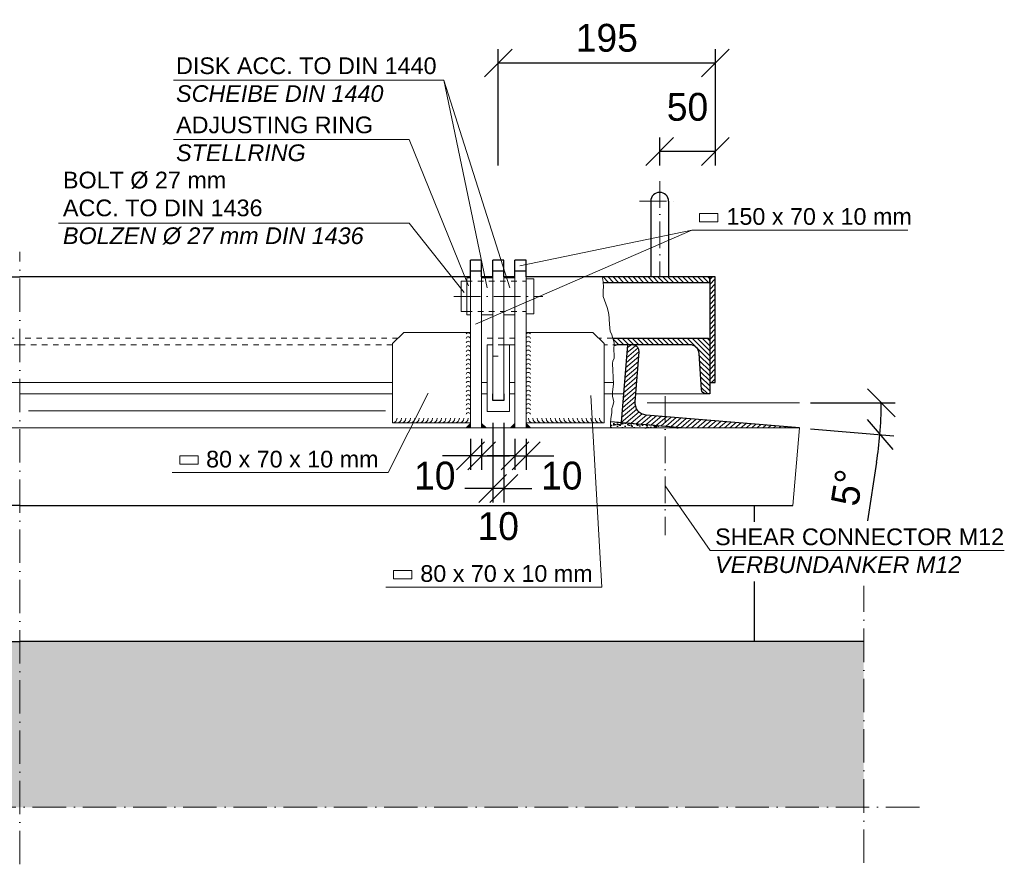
# Model space of a CAD drawing. Header units: millimetres. Extents: x 58700 to 76644, y 972 to 11123.
# Tile 263 of 263: x 71231 to 72116, y 8642 to 9401. Entities that reach past the tile are written whole.
import ezdxf

# ---------------------------------------------------------------- set-up
doc = ezdxf.new("R2010")
doc.units = ezdxf.units.MM
doc.linetypes.add('ACAD_ISO10W100', pattern=[18, 12, -3, 0, -3])
doc.linetypes.add('JIS_02_1.0', pattern=[2, 1, -1])
doc.layers.add('Bemaßung', color=7, linetype='Continuous', lineweight=13)
doc.layers.add('Beschriftung', color=7, linetype='Continuous', lineweight=15)
doc.styles.add('LBB3.5M1000', font='isocp.shx', dxfattribs={"height": 3.5})
doc.dimstyles.new('DIN', dxfattribs={"dimtxt": 2.5, "dimasz": 2.5, "dimexe": 1.25, "dimexo": 0.625, "dimtad": 1, "dimtih": 1, "dimdec": 4, "dimdsep": 46, "dimlunit": 6, "dimtxsty": 'Standard', "dimcen": 2.5, "dimadec": 0, "dimazin": 0, "dimtfac": 1, "dimtdec": 4, "dimtmove": 0, "dimatfit": 3, "dimfxl": 0, "dimtvp": 1, "dimtolj": 1, "dimtzin": 0, "dimarcsym": 0})

# ---------------------------------------------------------------- blocks, each defined once
blk = doc.blocks.new('_Oblique')
at = {"color": 0, "linetype": 'ByBlock', "lineweight": -2}
blk.add_line((-0.5, -0.5), (0.5, 0.5), dxfattribs=at)
blk = doc.blocks.new('*D28')
at = {"layer": 'Bemaßung', "color": 0, "lineweight": -2, "transparency": 16777216}
for p, q in [((71806.01, 9269.67), (71806.01, 9294.7)), ((71856.01, 9269.67), (71856.01, 9294.7)), ((71856.01, 9282.2), (71806.01, 9282.2))]:
    blk.add_line(p, q, dxfattribs=at)
at = {"layer": 'DEFPOINTS', "color": 0, "transparency": 16777216}
for p in [(71806.01, 9282.2), (71806.01, 9169.67), (71856.01, 9169.67)]:
    blk.add_point(p, dxfattribs=at)
at = {"layer": 'Bemaßung', "color": 0, "lineweight": -2, "transparency": 16777216, "xscale": 25, "yscale": 25, "zscale": 25, "rotation": 180}
blk.add_blockref('_Oblique', (71806.01, 9282.2), dxfattribs=at)
at = {"layer": 'Bemaßung', "color": 0, "lineweight": -2, "transparency": 16777216, "xscale": 25, "yscale": 25, "zscale": 25}
blk.add_blockref('_Oblique', (71856.01, 9282.2), dxfattribs=at)
at = {"layer": 'Bemaßung', "color": 0, "transparency": 16777216, "insert": (71831.01, 9322.2), "char_height": 25, "attachment_point": 5}
blk.add_mtext('\\A1;50', dxfattribs=at)
blk = doc.blocks.new('*D29')
at = {"layer": 'Bemaßung', "color": 0, "lineweight": -2, "transparency": 16777216}
for p, q in [((71661.01, 9269.67), (71661.01, 9374.23)), ((71856.01, 9269.67), (71856.01, 9374.23)), ((71856.01, 9361.73), (71661.01, 9361.73))]:
    blk.add_line(p, q, dxfattribs=at)
at = {"layer": 'DEFPOINTS', "color": 0, "transparency": 16777216}
for p in [(71661.01, 9361.73), (71661.01, 9169.67), (71856.01, 9169.67)]:
    blk.add_point(p, dxfattribs=at)
at = {"layer": 'Bemaßung', "color": 0, "lineweight": -2, "transparency": 16777216, "xscale": 25, "yscale": 25, "zscale": 25, "rotation": 180}
blk.add_blockref('_Oblique', (71661.01, 9361.73), dxfattribs=at)
at = {"layer": 'Bemaßung', "color": 0, "lineweight": -2, "transparency": 16777216, "xscale": 25, "yscale": 25, "zscale": 25}
blk.add_blockref('_Oblique', (71856.01, 9361.73), dxfattribs=at)
at = {"layer": 'Bemaßung', "color": 0, "transparency": 16777216, "insert": (71758.51, 9384.23), "char_height": 25, "attachment_point": 5}
blk.add_mtext('\\A1;195', dxfattribs=at)
blk = doc.blocks.new('*D30')
at = {"layer": 'Bemaßung', "color": 0, "lineweight": -2, "transparency": 16777216}
for p, q in [((71636.01, 9024.12), (71636.01, 8996.39)), ((71646.01, 9024.12), (71646.01, 8996.39)), ((71636.01, 9008.89), (71611.01, 9008.89)), ((71646.01, 9008.89), (71636.01, 9008.89)), ((71646.01, 9008.89), (71671.01, 9008.89))]:
    blk.add_line(p, q, dxfattribs=at)
at = {"layer": 'DEFPOINTS', "color": 0, "transparency": 16777216}
for p in [(71636.01, 9034.12), (71646.01, 9034.12), (71636.01, 9008.89)]:
    blk.add_point(p, dxfattribs=at)
at = {"layer": 'Bemaßung', "color": 0, "lineweight": -2, "transparency": 16777216, "xscale": 25, "yscale": 25, "zscale": 25}
blk.add_blockref('_Oblique', (71636.01, 9008.89), dxfattribs=at)
at = {"layer": 'Bemaßung', "color": 0, "lineweight": -2, "transparency": 16777216, "xscale": 25, "yscale": 25, "zscale": 25, "rotation": 180}
blk.add_blockref('_Oblique', (71646.01, 9008.89), dxfattribs=at)
at = {"layer": 'Bemaßung', "color": 0, "transparency": 16777216, "insert": (71603.96, 8991.03), "char_height": 25, "attachment_point": 5}
blk.add_mtext('\\A1;10', dxfattribs=at)
blk = doc.blocks.new('*D31')
at = {"layer": 'Bemaßung', "color": 0, "lineweight": -2, "transparency": 16777216}
for p, q in [((71656.01, 9038.7), (71656.01, 8967.13)), ((71666.01, 9038.7), (71666.01, 8967.13)), ((71656.01, 8979.63), (71631.01, 8979.63)), ((71666.01, 8979.63), (71656.01, 8979.63)), ((71666.01, 8979.63), (71691.01, 8979.63))]:
    blk.add_line(p, q, dxfattribs=at)
at = {"layer": 'DEFPOINTS', "color": 0, "transparency": 16777216}
for p in [(71656.01, 9048.7), (71666.01, 9048.7), (71656.01, 8979.63)]:
    blk.add_point(p, dxfattribs=at)
at = {"layer": 'Bemaßung', "color": 0, "lineweight": -2, "transparency": 16777216, "xscale": 25, "yscale": 25, "zscale": 25}
blk.add_blockref('_Oblique', (71656.01, 8979.63), dxfattribs=at)
at = {"layer": 'Bemaßung', "color": 0, "lineweight": -2, "transparency": 16777216, "xscale": 25, "yscale": 25, "zscale": 25, "rotation": 180}
blk.add_blockref('_Oblique', (71666.01, 8979.63), dxfattribs=at)
at = {"layer": 'Bemaßung', "color": 0, "transparency": 16777216, "insert": (71661.01, 8945.69), "char_height": 25, "attachment_point": 5}
blk.add_mtext('\\A1;10', dxfattribs=at)
blk = doc.blocks.new('*D32')
at = {"layer": 'Bemaßung', "color": 0, "lineweight": -2, "transparency": 16777216}
for p, q in [((71676.01, 9024.12), (71676.01, 8996.39)), ((71686.01, 9024.12), (71686.01, 8996.39)), ((71676.01, 9008.89), (71651.01, 9008.89)), ((71676.01, 9008.89), (71686.01, 9008.89)), ((71686.01, 9008.89), (71711.01, 9008.89))]:
    blk.add_line(p, q, dxfattribs=at)
at = {"layer": 'DEFPOINTS', "color": 0, "transparency": 16777216}
for p in [(71676.01, 9034.12), (71686.01, 9034.12), (71686.01, 9008.89)]:
    blk.add_point(p, dxfattribs=at)
at = {"layer": 'Bemaßung', "color": 0, "lineweight": -2, "transparency": 16777216, "xscale": 25, "yscale": 25, "zscale": 25}
blk.add_blockref('_Oblique', (71676.01, 9008.89), dxfattribs=at)
at = {"layer": 'Bemaßung', "color": 0, "lineweight": -2, "transparency": 16777216, "xscale": 25, "yscale": 25, "zscale": 25, "rotation": 180}
blk.add_blockref('_Oblique', (71686.01, 9008.89), dxfattribs=at)
at = {"layer": 'Bemaßung', "color": 0, "transparency": 16777216, "insert": (71718.05, 8991.03), "char_height": 25, "attachment_point": 5}
blk.add_mtext('\\A1;10', dxfattribs=at)
blk = doc.blocks.new('*D39')
at = {"layer": 'Bemaßung', "color": 0, "lineweight": -2, "transparency": 16777216}
for p, q in [((71941.51, 9056.55), (72017.6, 9056.55)), ((71941.47, 9033.29), (72016.38, 9027.05)), ((72000.94, 9003.27), (71992.64, 8950.58))]:
    blk.add_line(p, q, dxfattribs=at)
for start, end in [(355.23636, 0), (351.05527, 355.23636)]:
    blk.add_arc((71662.44, 9056.55), 342.66, start, end, dxfattribs=at)
at = {"layer": 'DEFPOINTS', "color": 0, "transparency": 16777216}
for p in [(71794.9, 9056.55), (71931.51, 9056.55), (71793.98, 9045.58), (72004.97, 9047.05), (71931.51, 9034.12)]:
    blk.add_point(p, dxfattribs=at)
at = {"layer": 'Bemaßung', "color": 0, "lineweight": -2, "transparency": 16777216, "xscale": 25, "yscale": 25, "zscale": 25}
for p, rotation in [((72005.1, 9056.55), 90.00000000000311), ((72003.92, 9028.09), 265.2363583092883)]:
    blk.add_blockref('_Oblique', p, dxfattribs=dict(at, rotation=rotation))
at = {"layer": 'Bemaßung', "color": 0, "transparency": 16777216, "insert": (71974.56, 8980.42), "char_height": 25, "attachment_point": 5, "rotation": 81.05527}
blk.add_mtext('\\A1;5°', dxfattribs=at)

msp = doc.modelspace()

# ---------------------------------------------------------------- hatches: boundary and pattern name
at = {"lineweight": 9}
h = msp.add_hatch(dxfattribs=at)
h.set_pattern_fill('ANSI31', color=256, angle=90)
h.set_pattern_definition([(135, (165493.0138, 62883.0748), (-2.24506403, -2.24506403), [])])
h.paths.add_polyline_path([(71754.30062, 9169.67388), (71754.87092, 9167.2034), (71755.38093, 9164.9095), (71755.39566, 9164.67388), (71851.00713, 9164.67388), (71851.00713, 9169.67388)])
h = msp.add_hatch(dxfattribs=at)
h.set_pattern_fill('ANSI31', color=256)
h.set_pattern_definition([(45, (165493.0138, 62883.0748), (-2.24506403, 2.24506403), [])])
h.paths.add_polyline_path([(71851.00713, 9074.69785), (71856.00713, 9074.69785), (71856.00713, 9169.67388), (71851.00713, 9169.67388)])
h = msp.add_hatch(dxfattribs=at)
h.set_pattern_fill('ANSI31', color=256, angle=90)
h.set_pattern_definition([(135, (164649.871, 63607.5386), (-2.24506403, -2.24506403), [])])
edge = h.paths.add_edge_path()
edge.add_line((71765.06973, 9110.36548), (71764.96627, 9107.67591))
edge.add_arc((71769.00713, 9100.19785), 8.5, 90, 118.3850455, ccw=False)
edge.add_line((71769.00713, 9108.69785), (71833.00713, 9108.69785))
edge.add_arc((71833.00713, 9100.19785), 8.5, 3.62852967, 90, ccw=False)
edge.add_line((71841.49009, 9100.73579), (71843.52296, 9068.67887))
edge.add_arc((71847.76444, 9068.94785), 4.25, 183.62852967, 270)
edge.add_line((71847.76444, 9064.69785), (71851.00713, 9064.69785))
edge.add_line((71851.00713, 9064.69785), (71851.00713, 9112.14785))
edge.add_arc((71848.45713, 9112.14785), 2.55, 0, 90)
edge.add_line((71848.45713, 9114.69785), (71763.87412, 9114.69785))
edge.add_line((71763.87412, 9114.69785), (71765.06973, 9110.36548))
h = msp.add_hatch(dxfattribs=at)
h.set_pattern_fill('ANSI31', color=256, angle=-4.76364169)
h.set_pattern_definition([(40.2363583, (167268.0222, 55838.872), (-2.05086662, 2.42375146), [])])
edge = h.paths.add_edge_path()
edge.add_line((71829.15221, 9034.123), (71931.50576, 9034.123))
edge.add_line((71931.50576, 9034.123), (71793.98245, 9045.58328))
edge.add_arc((71794.89595, 9056.54528), 11, 175.23635831, 265.23635831, ccw=False)
edge.add_line((71783.93394, 9057.45878), (71787.67099, 9102.30334))
edge.add_arc((71782.18999, 9102.76009), 5.5, 355.23635831, 445.23635831)
edge.add_line((71782.64674, 9108.2411), (71777.16574, 9108.69785))
edge.add_line((71777.16574, 9108.69785), (71771.35255, 9038.93964))
edge.add_line((71771.35255, 9038.93964), (71829.15221, 9034.123))
h = msp.add_hatch(color=256, dxfattribs=at)
h.dxf.hatch_style = 1
h.paths.add_polyline_path([(71632.00713, 9034.123), (71636.00713, 9034.123), (71636.00713, 9038.123)])
h = msp.add_hatch(color=256, dxfattribs=at)
h.dxf.hatch_style = 1
h.paths.add_polyline_path([(71650.00713, 9034.123), (71646.00713, 9034.123), (71646.00713, 9038.123)])
h = msp.add_hatch(color=256, dxfattribs=at)
h.dxf.hatch_style = 1
h.paths.add_polyline_path([(71672.00713, 9034.123), (71676.00713, 9034.123), (71676.00713, 9038.123)])
h = msp.add_hatch(color=256, dxfattribs=at)
h.dxf.hatch_style = 1
h.paths.add_polyline_path([(71690.00713, 9034.123), (71686.00713, 9034.123), (71686.00713, 9038.123)])
h = msp.add_hatch()
h.set_pattern_fill('AR-SAND', color=256, scale=0.1)
h.set_pattern_definition([(37.5, (164211.2853, 63599.476), (-0.16000313, 4.89413237), [0, -3.8608, 0, -4.318, 0, -4.1275]), (7.5, (164211.2853, 63599.476), (4.49523283, 7.168251), [0, -2.0828, 0, -3.4798, 0, -1.3335]), (327.5, (164208.161, 63599.476), (7.9099237, 0.01437185), [0, -1.27, 0, -4.572, 0, -5.969]), (317.5, (164208.161, 63599.476), (7.63556452, 2.22929323), [0, -0.635, 0, -2.9972, 0, -3.429])])
h.paths.add_polyline_path([(71761.70376, 9034.123), (71829.15221, 9034.123), (71761.80669, 9039.73513), (71761.70376, 9038.96332)])
at = {"lineweight": 13}
msp.add_hatch(color=254, dxfattribs=at).paths.add_polyline_path([(71989.34171, 8842.14009), (70472.67255, 8842.14009), (70472.67255, 8693.35833), (71989.34171, 8693.35833)])

# ---------------------------------------------------------------- linework, layer by layer
at = {"color": 0, "lineweight": 9}
for p, q in [((71369.29961, 9346.32437), (71611.99557, 9346.32437)), ((71611.99557, 9346.32437), (71671.31088, 9159.9277)), ((71611.99557, 9346.32437), (71651.13893, 9159.9277)), ((71369.29961, 9293.18696), (71580.786, 9293.18696)), ((71580.786, 9293.18696), (71634.16973, 9161.52454)), ((71265.82761, 9217.77283), (71580.786, 9217.77283)), ((71580.786, 9217.77283), (71630.28042, 9155.4943)), ((71834.8996, 9211.59739), (71640.47834, 9127.29003)), ((71834.8996, 9211.59739), (71680.37885, 9179.7335)), ((71834.8996, 9211.59739), (72029.04192, 9211.59739)), ((71562.10475, 8993.8604), (71597.85685, 9065.14936)), ((71753.98417, 8890.94922), (71744.18678, 9063.1034)), ((71367.96244, 8993.8604), (71562.10475, 8993.8604)), ((71851.26489, 8924.01121), (71811.00713, 8982.11488)), ((71851.26489, 8924.01121), (72115.63759, 8924.01121)), ((71559.84185, 8890.94922), (71753.98417, 8890.94922))]:
    msp.add_line(p, q, dxfattribs=at)
at = {"linetype": 'ACAD_ISO10W100', "lineweight": 18, "ltscale": 2}
for p, q in [((71806.00713, 9255.58472), (71806.00713, 9169.67388)), ((71788.00713, 9237.58472), (71824.00713, 9237.58472)), ((71621.00713, 9152.19785), (71701.00713, 9152.19785)), ((71811.00713, 9062.57221), (71811.00713, 8937.68809))]:
    msp.add_line(p, q, dxfattribs=at)
for p, q in [((71798.00713, 9237.58472), (71798.00713, 9169.67388)), ((71814.00713, 9237.58472), (71814.00713, 9169.67388)), ((71231.00713, 8964.3648), (70536.32168, 8964.3648)), ((71231.00713, 8964.3648), (71925.69258, 8964.3648)), ((71891.00713, 8964.3648), (71891.00713, 8949.76698)), ((71891.00713, 8896.25297), (71891.00713, 8842.14009)), ((70472.67255, 8842.14009), (71231.00713, 8842.14009)), ((71989.34171, 8842.14009), (71231.00713, 8842.14009))]:
    msp.add_line(p, q)
at = {"linetype": 'ACAD_ISO10W100', "lineweight": 18, "ltscale": 2.5}
for p, q in [((71231.00713, 8642.14009), (71231.00713, 9192.14009)), ((71989.34171, 8643.35833), (71989.34171, 8892.14009)), ((72039.34171, 8693.35833), (70422.67255, 8693.35833))]:
    msp.add_line(p, q, dxfattribs=at)
at = {"linetype": 'Continuous'}
for p, q in [((71646.00713, 9184.69785), (71636.00713, 9184.69785)), ((71636.00713, 9169.67388), (71636.00713, 9184.69785)), ((71646.00713, 9169.67388), (71646.00713, 9184.69785)), ((71666.00713, 9184.69785), (71656.00713, 9184.69785)), ((71656.00713, 9169.67388), (71656.00713, 9184.69785)), ((71666.00713, 9169.67388), (71666.00713, 9184.69785)), ((71686.00713, 9184.69785), (71676.00713, 9184.69785)), ((71676.00713, 9169.67388), (71676.00713, 9184.69785)), ((71686.00713, 9169.67388), (71686.00713, 9184.69785)), ((71646.00713, 9174.69785), (71636.00713, 9174.69785)), ((71666.00713, 9174.69785), (71656.00713, 9174.69785)), ((71686.00713, 9174.69785), (71676.00713, 9174.69785)), ((71656.00713, 9058.69785), (71656.00713, 9064.69785)), ((71666.00713, 9058.69785), (71656.00713, 9058.69785)), ((71666.00713, 9064.69785), (71666.00713, 9058.69785))]:
    msp.add_line(p, q, dxfattribs=at)
at = {"linetype": 'Continuous', "lineweight": 18, "ltscale": 5}
for p, q in [((71632.62121, 9165.69785), (71627.6573, 9165.69785)), ((71627.6573, 9138.69785), (71627.6573, 9165.69785)), ((71636.00713, 9119.69785), (71636.00713, 9169.67388)), ((71646.00713, 9169.67388), (71646.00713, 9119.69785)), ((71656.00713, 9169.67388), (71656.00713, 9119.69785)), ((71666.00713, 9119.69785), (71666.00713, 9169.67388)), ((71676.00713, 9169.67388), (71676.00713, 9119.69785)), ((71686.00713, 9119.69785), (71686.00713, 9169.67388)), ((71632.62121, 9138.69785), (71627.6573, 9138.69785)), ((71566.00713, 9109.69785), (71576.00713, 9119.69785)), ((71636.00713, 9119.69785), (71576.00713, 9119.69785)), ((71636.00713, 9119.69785), (71636.00713, 9034.123)), ((71646.00713, 9119.69785), (71646.00713, 9034.123)), ((71656.00713, 9064.69785), (71656.00713, 9119.69785)), ((71666.00713, 9119.69785), (71666.00713, 9064.69785)), ((71676.00713, 9119.69785), (71676.00713, 9034.123)), ((71686.00713, 9119.69785), (71746.00713, 9119.69785)), ((71686.00713, 9119.69785), (71686.00713, 9034.123)), ((71756.00713, 9109.69785), (71746.00713, 9119.69785)), ((71566.00713, 9109.69785), (71566.00713, 9038.66456)), ((71651.00713, 9108.69785), (71651.00713, 9064.69785)), ((71651.00713, 9108.69785), (71656.00713, 9108.69785)), ((71671.00713, 9108.69785), (71666.00713, 9108.69785)), ((71671.00713, 9064.69785), (71671.00713, 9108.69785)), ((71756.00713, 9109.69785), (71756.00713, 9038.66456)), ((70896.00713, 9074.69785), (71231.00713, 9074.69785)), ((71566.00713, 9074.69785), (71231.00713, 9074.69785)), ((71651.00713, 9074.69785), (71646.00713, 9074.69785)), ((71676.00713, 9074.69785), (71671.00713, 9074.69785)), ((71764.33363, 9074.69785), (71756.00713, 9074.69785)), ((71566.00713, 9064.69785), (71231.00713, 9064.69785)), ((71651.00713, 9064.69785), (71646.00713, 9064.69785)), ((71651.00713, 9064.69785), (71651.00713, 9048.69785)), ((71676.00713, 9064.69785), (71671.00713, 9064.69785)), ((71671.00713, 9048.69785), (71671.00713, 9064.69785)), ((71773.49907, 9064.69785), (71756.00713, 9064.69785)), ((71851.00713, 9064.69785), (71784.5372, 9064.69785)), ((71651.00713, 9048.69785), (71671.00713, 9048.69785)), ((71231.00713, 9034.123), (70530.5085, 9034.123)), ((71231.00713, 9034.123), (71931.50576, 9034.123)), ((71566.00713, 9038.66456), (71636.00713, 9038.66456)), ((71756.00713, 9038.66456), (71686.00713, 9038.66456)), ((71931.50576, 9034.123), (71925.69258, 8964.3648))]:
    msp.add_line(p, q, dxfattribs=at)
at = {"linetype": 'JIS_02_1.0', "lineweight": 18, "ltscale": 5}
for p, q in [((71632.62121, 9165.69785), (71686.00713, 9165.69785)), ((71632.62121, 9138.69785), (71686.00713, 9138.69785)), ((70891.00713, 9114.69785), (71231.00713, 9114.69785)), ((71571.00713, 9114.69785), (71231.00713, 9114.69785)), ((71676.00713, 9114.69785), (71646.00713, 9114.69785)), ((71763.87412, 9114.69785), (71751.00713, 9114.69785)), ((70896.00713, 9108.69785), (71231.00713, 9108.69785)), ((71566.00713, 9108.69785), (71231.00713, 9108.69785)), ((71676.00713, 9108.69785), (71646.00713, 9108.69785)), ((71769.00713, 9108.69785), (71756.00713, 9108.69785)), ((71656.00713, 9098.57861), (71666.00713, 9098.57861))]:
    msp.add_line(p, q, dxfattribs=at)
at = {"lineweight": 9}
for p, q in [((71636.00713, 9038.123), (71632.00713, 9034.123)), ((71632.00713, 9034.123), (71636.00713, 9034.123)), ((71636.00713, 9034.123), (71636.00713, 9038.123)), ((71646.00713, 9034.123), (71646.00713, 9038.123)), ((71646.00713, 9038.123), (71650.00713, 9034.123)), ((71650.00713, 9034.123), (71646.00713, 9034.123)), ((71676.00713, 9038.123), (71672.00713, 9034.123)), ((71672.00713, 9034.123), (71676.00713, 9034.123)), ((71676.00713, 9034.123), (71676.00713, 9038.123)), ((71686.00713, 9034.123), (71686.00713, 9038.123)), ((71686.00713, 9038.123), (71690.00713, 9034.123)), ((71690.00713, 9034.123), (71686.00713, 9034.123))]:
    msp.add_line(p, q, dxfattribs=at)
for points in [[(70826.00713, 9169.67388), (71231.00713, 9169.67388)], [(71636.00713, 9169.67388), (71231.00713, 9169.67388)], [(71656.00713, 9169.67388), (71646.00713, 9169.67388)], [(71676.00713, 9169.67388), (71666.00713, 9169.67388)], [(71755.39566, 9164.67388), (71851.00713, 9164.67388), (71851.00713, 9169.67388), (71686.00713, 9169.67388)], [(71761.80669, 9039.73513), (71829.15221, 9034.123)]]:
    msp.add_lwpolyline(points)
at = {"linetype": 'Continuous', "lineweight": 18, "ltscale": 5}
for points in [[(71632.62121, 9135.69298), (71636.00713, 9135.69298), (71636.00713, 9168.70271), (71632.62121, 9168.70271)], [(71646.00713, 9135.69298), (71656.00713, 9135.69298), (71656.00713, 9168.70271), (71646.00713, 9168.70271)], [(71666.00713, 9135.69298), (71676.00713, 9135.69298), (71676.00713, 9168.70271), (71666.00713, 9168.70271)], [(71686.00713, 9167.83616), (71692.82515, 9167.83616), (71692.82515, 9136.55953), (71686.00713, 9136.55953)]]:
    msp.add_lwpolyline(points, close=True, dxfattribs=at)
at = {"lineweight": 9}
msp.add_lwpolyline([(71754.30062, 9169.67388), (71754.87092, 9167.2034), (71755.38093, 9164.9095), (71755.63584, 9160.83152), (71755.38093, 9157.51801), (71755.12602, 9151.91073), (71758.95041, 9142.22534), (71759.97042, 9137.63755), (71760.48024, 9133.30455), (71760.73534, 9131.26556), (71761.24515, 9123.61916), (71761.50025, 9120.81546), (71763.02989, 9117.75697), (71765.06973, 9110.36548), (71764.81482, 9103.7387), (71765.06973, 9099.6606), (71765.06973, 9096.34721), (71764.04991, 9094.3081), (71763.5399, 9092.0142), (71764.39777, 9073.2984), (71763.72427, 9066.34164), (71763.72427, 9062.3022), (71764.84671, 9057.81402), (71763.94864, 9053.99896), (71763.05076, 9051.5305), (71763.05076, 9047.9398), (71762.15269, 9042.32952), (71761.70376, 9038.96332), (71761.70376, 9034.123)], dxfattribs=at)
msp.add_lwpolyline([(71851.00713, 9074.69785), (71856.00713, 9074.69785), (71856.00713, 9169.67388), (71851.00713, 9169.67388)], close=True)
for points in [[(71763.87412, 9114.69785), (71848.45713, 9114.69785, -0.414213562), (71851.00713, 9112.14785), (71851.00713, 9064.69785), (71847.76444, 9064.69785, -0.395784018), (71843.52296, 9068.67887), (71841.49009, 9100.73579, 0.395784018), (71833.00713, 9108.69785), (71769.00713, 9108.69785, 0.124490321), (71764.96627, 9107.67591, 0.124490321)], [(71931.50576, 9034.123), (71793.98245, 9045.58328, -0.414213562), (71783.93394, 9057.45878), (71787.67099, 9102.30334, 0.414213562), (71782.64674, 9108.2411), (71777.16574, 9108.69785), (71771.35255, 9038.93964), (71829.15221, 9034.123)]]:
    msp.add_lwpolyline(points, format="xyb")
msp.add_arc((71806.00713, 9237.58472), 8, 0, 180)
for centre, radius, start, end in [((71634.00713, 9116.90517), 2.49501, 36.71685161, 143.28314839), ((71634.00713, 9113.69899), 2.11825, 19.23518564, 160.76481436), ((71634.00713, 9109.69899), 2.11825, 19.23518564, 160.76481436), ((71688.00713, 9116.92223), 2.48485, 36.40164512, 143.59835488), ((71688.00713, 9113.69899), 2.11825, 19.23518564, 160.76481436), ((71688.00713, 9109.69899), 2.11825, 19.23518564, 160.76481436), ((71634.00713, 9105.69899), 2.11825, 19.23518564, 160.76481436), ((71634.00713, 9101.69899), 2.11825, 19.23518564, 160.76481436), ((71688.00713, 9105.69899), 2.11825, 19.23518564, 160.76481436), ((71688.00713, 9101.69899), 2.11825, 19.23518564, 160.76481436), ((71634.00713, 9097.69899), 2.11825, 19.23518564, 160.76481436), ((71634.00713, 9093.69899), 2.11825, 19.23518564, 160.76481436), ((71688.00713, 9097.69899), 2.11825, 19.23518564, 160.76481436), ((71688.00713, 9093.69899), 2.11825, 19.23518564, 160.76481436), ((71634.00713, 9089.69899), 2.11825, 19.23518564, 160.76481436), ((71634.00713, 9085.69899), 2.11825, 19.23518564, 160.76481436), ((71688.00713, 9089.69899), 2.11825, 19.23518564, 160.76481436), ((71688.00713, 9085.69899), 2.11825, 19.23518564, 160.76481436), ((71634.00713, 9081.69899), 2.11825, 19.23518564, 160.76481436), ((71634.00713, 9077.69899), 2.11825, 19.23518564, 160.76481436), ((71688.00713, 9081.69899), 2.11825, 19.23518564, 160.76481436), ((71688.00713, 9077.69899), 2.11825, 19.23518564, 160.76481436), ((71634.00713, 9073.69899), 2.11825, 19.23518564, 160.76481436), ((71634.00713, 9069.69899), 2.11825, 19.23518564, 160.76481436), ((71634.00713, 9065.69899), 2.11825, 19.23518564, 160.76481436), ((71688.00713, 9073.69899), 2.11825, 19.23518564, 160.76481436), ((71688.00713, 9069.69899), 2.11825, 19.23518564, 160.76481436), ((71688.00713, 9065.69899), 2.11825, 19.23518564, 160.76481436), ((71634.00713, 9061.69899), 2.11825, 19.23518564, 160.76481436), ((71634.00713, 9057.69899), 2.11825, 19.23518564, 160.76481436), ((71688.00713, 9061.69899), 2.11825, 19.23518564, 160.76481436), ((71688.00713, 9057.69899), 2.11825, 19.23518564, 160.76481436), ((71634.00713, 9053.69899), 2.11825, 19.23518564, 160.76481436), ((71634.00713, 9049.69899), 2.11825, 19.23518564, 160.76481436), ((71688.00713, 9053.69899), 2.11825, 19.23518564, 160.76481436), ((71688.00713, 9049.69899), 2.11825, 19.23518564, 160.76481436), ((71566.00713, 9042.66456), 4, 270, 0), ((71570.00713, 9042.66456), 4, 270, 0), ((71574.00713, 9042.66456), 4, 270, 0), ((71578.00713, 9042.66456), 4, 270, 0), ((71582.00713, 9042.66456), 4, 270, 0), ((71586.00713, 9042.66456), 4, 270, 0), ((71590.00713, 9042.66456), 4, 270, 0), ((71594.00713, 9042.66456), 4, 270, 0), ((71598.00713, 9042.66456), 4, 270, 0), ((71602.00713, 9042.66456), 4, 270, 0), ((71606.00713, 9042.66456), 4, 270, 0), ((71610.00713, 9042.66456), 4, 270, 0), ((71614.00713, 9042.66456), 4, 270, 0), ((71618.00713, 9042.66456), 4, 270, 0), ((71622.00713, 9042.66456), 4, 270, 0), ((71626.00713, 9042.66456), 4, 270, 0), ((71626.00713, 9042.66456), 4, 270, 0), ((71630.00713, 9042.66456), 4, 270, 0), ((71634.00713, 9045.69899), 2.11825, 19.23518564, 160.76481436), ((71688.00713, 9045.69899), 2.11825, 19.23518564, 160.76481436), ((71692.00713, 9042.66762), 4, 180, 270), ((71696.00713, 9042.66762), 4, 180, 270), ((71696.00713, 9042.66762), 4, 180, 270), ((71700.00713, 9042.66762), 4, 180, 270), ((71704.00713, 9042.66762), 4, 180, 270), ((71708.00713, 9042.66762), 4, 180, 270), ((71712.00713, 9042.66762), 4, 180, 270), ((71716.00713, 9042.66762), 4, 180, 270), ((71720.00713, 9042.66762), 4, 180, 270), ((71724.00713, 9042.66762), 4, 180, 270), ((71728.00713, 9042.66762), 4, 180, 270), ((71732.00713, 9042.66762), 4, 180, 270), ((71736.00713, 9042.66762), 4, 180, 270), ((71740.00713, 9042.66762), 4, 180, 270), ((71744.00713, 9042.66762), 4, 180, 270), ((71748.00713, 9042.66762), 4, 180, 270), ((71752.00713, 9042.66762), 4, 180, 270), ((71756.00713, 9042.66762), 4, 180, 270)]:
    msp.add_arc(centre, radius, start, end, dxfattribs=at)
at = {"layer": 'Bemaßung'}
msp.add_line((71794.89595, 9056.54528), (71931.50576, 9056.54528), dxfattribs=at)
at = {"layer": 'Bemaßung', "color": 254, "lineweight": 13}
msp.add_line((71559.67931, 9049.43992), (71239.04018, 9049.43992), dxfattribs=at)
at = {"layer": 'Beschriftung', "color": 0}
for points in [[(71841.85183, 9219.07873), (71858.31312, 9219.07873), (71858.31312, 9226.66256), (71841.85183, 9226.66256)], [(71374.91466, 9001.34174), (71391.37595, 9001.34174), (71391.37595, 9008.92557), (71374.91466, 9008.92557)], [(71566.79407, 8898.43056), (71583.25537, 8898.43056), (71583.25537, 8906.01439), (71566.79407, 8906.01439)]]:
    msp.add_lwpolyline(points, close=True, dxfattribs=at)

# ---------------------------------------------------------------- texts
at = {"layer": 'Beschriftung', "color": 0, "char_height": 15, "attachment_point": 1, "style": 'LBB3.5M1000'}
for s, insert, width in [('{\\fArial|b0|i0|c0|p34;DISK ACC. TO DIN 1440\\P\\fArial|b0|i1|c0|p34;SCHEIBE DIN 1440}', (71371.47464, 9366.79376, -475.00001), 351.0978884), ('{\\fArial|b0|i0|c0|p34;ADJUSTING RING\\P\\fArial|b0|i1|c0|p34;STELLRING}', (71371.52541, 9313.65636, -475.00001), 179.094621), ('{\\fArial|b0|i0|c0|p34;BOLT %%C 27 mm\\PACC. TO DIN 1436\\P\\fArial|b0|i1|c0|p34;BOLZEN %%C 27 mm DIN 1436}', (71269.88194, 9264.1407, -475.00001), 301.0124947), ('{\\fArial|b0|i0|c0|p34;150 x 70 x 10 mm}', (71865.9974, 9231.4274, -475.00001), 175.2273083), ('{\\fArial|b0|i0|c0|p34;80 x 70 x 10 mm}', (71398.48888, 9013.5293, -475.00001), 175.2273083), ('{\\fArial|b0|i0|c0|p34;SHEAR CONNECTOR M12\\P\\fArial|b0|i1|c0|p34;VERBUNDANKER M12}', (71855.81406, 8943.74237, -475.00001), 295.7981465), ('{\\fArial|b0|i0|c0|p34;80 x 70 x 10 mm}', (71590.93965, 8910.77922, -475.00001), 175.2273083)]:
    msp.add_mtext(s, dxfattribs=dict(at, insert=insert, width=width))

# ---------------------------------------------------------------- dimensions: what is measured, and where the dimension line sits
at = {"layer": 'Bemaßung'}
for base, p2, picture, middle in [((71661.00713, 9361.7251), (71661.00713, 9169.67388), '*D29', (71758.50713, 9384.2251)), ((71806.00713, 9282.19819), (71806.00713, 9169.67388), '*D28', (71831.00713, 9322.19819))]:
    dim = msp.add_linear_dim(base=base, p1=(71856.00713, 9169.67388), p2=p2, dimstyle='DIN', override={"dimscale": 10, "dimexo": 10, "dimgap": 1, "dimblk1": 'Oblique', "dimblk2": 'Oblique', "dimsah": 1, "dimtmove": 2}, dxfattribs=at)
    dim.commit()
    dim.dimension.update_dxf_attribs({"geometry": picture, "text_midpoint": middle})
dim = msp.add_angular_dim_2l(base=(72004.97182, 9047.04997), line1=((71794.89595, 9056.54528), (71931.50576, 9056.54528)), line2=((71931.50576, 9034.123), (71793.98245, 9045.58328)), dimstyle='DIN', override={"dimscale": 10, "dimexo": 1, "dimgap": 1, "dimblk1": 'Oblique', "dimblk2": 'Oblique', "dimsah": 1}, dxfattribs=at)
dim.commit()
dim.dimension.update_dxf_attribs({"geometry": '*D39', "text_midpoint": (71974.56363, 8980.42315)})
for base, p1, p2, picture, middle in [((71656.00713, 8979.63273), (71666.00713, 9048.69785), (71656.00713, 9048.69785), '*D31', (71661.00713, 8945.69438)), ((71686.00713, 9008.88921), (71676.00713, 9034.123), (71686.00713, 9034.123), '*D32', (71718.04972, 8991.03101))]:
    dim = msp.add_linear_dim(base=base, p1=p1, p2=p2, dimstyle='DIN', override={"dimscale": 10, "dimexo": 1, "dimgap": 1, "dimblk1": 'Oblique', "dimblk2": 'Oblique', "dimsah": 1, "dimtmove": 2}, dxfattribs=at)
    dim.commit()
    dim.dimension.update_dxf_attribs({"geometry": picture, "text_midpoint": middle, "dimtype": 160})
dim = msp.add_linear_dim(base=(71636.00713, 9008.88921), p1=(71646.00713, 9034.123), p2=(71636.00713, 9034.123), angle=180, dimstyle='DIN', override={"dimscale": 10, "dimexo": 1, "dimgap": 1, "dimblk1": 'Oblique', "dimblk2": 'Oblique', "dimsah": 1, "dimtmove": 2}, dxfattribs=at)
dim.commit()
dim.dimension.update_dxf_attribs({"geometry": '*D30', "text_midpoint": (71603.96453, 8991.03101), "dimtype": 160})

doc.saveas('drawing.dxf')
